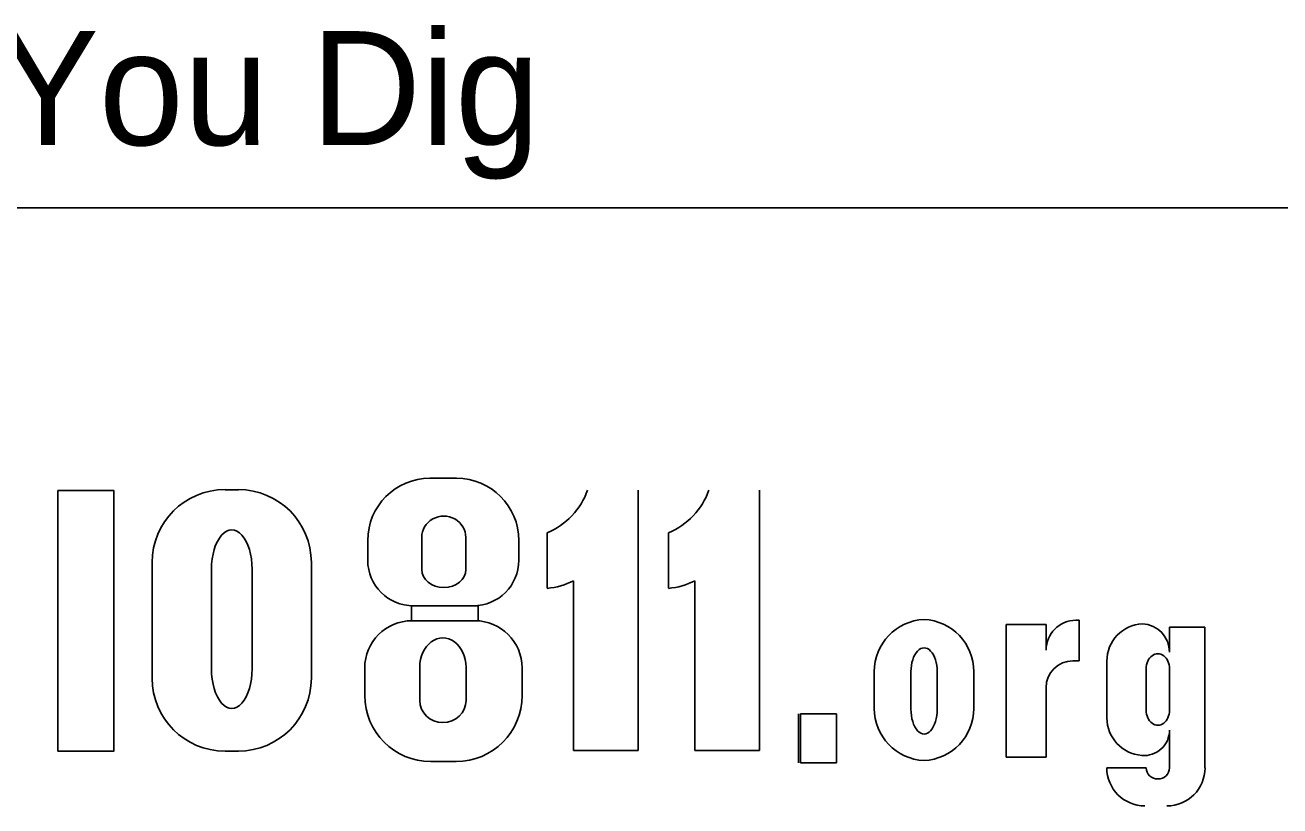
# Model space of a CAD drawing. Extents: x 2.1 to 73.9, y 4 to 26.
# Drawn here: x 44.055 to 45.595, y 6.926 to 7.885 of the extents above; entities that cross this region are included whole.
import ezdxf

# ---------------------------------------------------------------- set-up
doc = ezdxf.new("R2010")
doc.units = 0
doc.layers.add('SH_Data', color=7, linetype='Continuous')
doc.layers.add('SH_Text', color=7, linetype='Continuous')

msp = doc.modelspace()

# ---------------------------------------------------------------- linework, layer by layer
at = {"layer": 'SH_Data'}
msp.add_line((42.236, 7.6604), (46.486, 7.6604), dxfattribs=at)
at = {"layer": 'SH_Text'}
for p, q in [((44.5516, 7.3282), (44.5844, 7.3282)), ((44.3001, 7.3142), (44.3166, 7.3142)), ((44.8072, 7.3138), (44.8072, 6.9938)), ((44.956, 7.3138), (44.956, 6.9938)), ((44.5415, 7.2162), (44.5415, 7.2555)), ((44.5956, 7.2555), (44.5956, 7.2162)), ((44.6956, 7.1931), (44.6956, 7.2613)), ((44.8444, 7.1931), (44.8444, 7.2613)), ((44.4753, 7.2276), (44.4753, 7.2519)), ((44.6607, 7.2519), (44.6607, 7.2276)), ((44.2106, 7.0827), (44.2106, 7.2248)), ((44.4061, 7.2248), (44.4061, 7.0827)), ((44.2835, 7.0941), (44.2835, 7.2165)), ((44.3333, 7.2165), (44.3333, 7.0941)), ((44.7279, 6.9938), (44.7279, 7.2024)), ((44.8767, 6.9938), (44.8767, 7.2024)), ((44.6047, 7.1716), (44.5313, 7.1716)), ((44.5295, 7.1533), (44.6068, 7.1533)), ((45.3079, 7.1487), (45.259, 7.1487)), ((45.259, 7.1487), (45.259, 6.9857)), ((45.3079, 7.1171), (45.3079, 7.1487)), ((45.3485, 7.1538), (45.3446, 7.1538)), ((45.3485, 7.104), (45.3485, 7.1538)), ((45.4594, 7.1145), (45.4594, 7.1455)), ((45.4594, 7.1455), (45.5029, 7.1455)), ((45.5029, 7.1455), (45.5029, 6.9727)), ((45.3408, 7.104), (45.3485, 7.104)), ((45.3825, 7.0341), (45.3825, 7.1037)), ((44.4716, 7.0614), (44.4716, 7.0954)), ((44.5391, 7.0554), (44.5391, 7.0963)), ((44.596, 7.0963), (44.596, 7.0554)), ((44.6647, 7.0954), (44.6647, 7.0614)), ((45.097, 7.0456), (45.097, 7.0909)), ((45.142, 7.0448), (45.142, 7.0909)), ((45.1742, 7.0909), (45.1742, 7.0448)), ((45.2192, 7.0909), (45.2192, 7.0456)), ((45.4308, 7.0434), (45.4308, 7.0944)), ((45.4594, 7.0944), (45.4594, 7.0434)), ((45.3079, 6.9857), (45.3079, 7.071)), ((45.0041, 7.0388), (45.0041, 6.9788)), ((45.4594, 6.9727), (45.4594, 7.019)), ((44.3166, 6.9933), (44.3001, 6.9933)), ((44.8072, 6.9938), (44.7279, 6.9938)), ((44.956, 6.9938), (44.8767, 6.9938)), ((44.5838, 6.9804), (44.5526, 6.9804)), ((45.259, 6.9857), (45.3079, 6.9857)), ((45.3825, 6.9727), (45.4308, 6.9727))]:
    msp.add_line(p, q, dxfattribs=at)
for points in [[(44.095, 7.3132), (44.1637, 7.3132), (44.1637, 6.9932), (44.095, 6.9932)], [(44.5292, 7.1717), (44.6109, 7.1717), (44.6109, 7.1532), (44.5292, 7.1532)], [(45.0065, 7.0388), (45.0506, 7.0388), (45.0506, 6.9788), (45.0065, 6.9788)]]:
    msp.add_lwpolyline(points, close=True, dxfattribs=at)
for centre, radius, start, end in [((44.5516, 7.2519), 0.0763, 90, 180), ((44.5844, 7.2519), 0.0763, 0, 90), ((44.3001, 7.2248), 0.0895, 90, 180), ((44.3166, 7.2248), 0.0895, 0, 90), ((44.6616, 7.343), 0.0885, 292.5572, 340.7355), ((44.8105, 7.343), 0.0885, 292.5572, 340.7355), ((44.5313, 7.2276), 0.056, 180, 270), ((44.6047, 7.2276), 0.056, 270, 0), ((44.6876, 7.2812), 0.0885, 275.1733, 297.0931), ((44.8365, 7.2812), 0.0885, 275.1733, 297.0931), ((44.5295, 7.0954), 0.0579, 90, 180), ((44.6068, 7.0954), 0.0579, 0, 90), ((45.161, 7.0909), 0.064, 92.5886, 180), ((45.1552, 7.0909), 0.064, 0, 87.4114), ((45.3446, 7.1171), 0.0367, 90, 180), ((45.4284, 7.1037), 0.0459, 92.6865, 180), ((45.4243, 7.1145), 0.0351, 0, 86.9262), ((45.3408, 7.071), 0.033, 90, 180), ((44.3001, 7.0827), 0.0895, 180, 270), ((44.3166, 7.0827), 0.0895, 270, 0), ((44.5526, 7.0614), 0.081, 180, 270), ((44.5838, 7.0614), 0.081, 270, 0), ((45.161, 7.0456), 0.064, 180, 267.4114), ((45.1552, 7.0456), 0.064, 272.5886, 0), ((45.4288, 7.0341), 0.0463, 180, 265.7132), ((45.4281, 7.019), 0.0313, 264.7825, 0), ((45.4292, 6.9727), 0.0468, 180, 270), ((45.4562, 6.9727), 0.0468, 270, 0)]:
    msp.add_arc(centre, radius, start, end, dxfattribs=at)
for centre, major_axis, ratio, start_param, end_param in [((44.5686, 7.2555), (0.0271, 0), 0.969373, 0, 3.141593), ((44.3084, 7.2165), (0, 0.0484), 0.514403, 4.712389, 7.853982), ((44.5686, 7.2162), (0.0271, 0), 0.818453, 3.141593, 6.283185), ((44.5675, 7.0963), (0, 0.0358), 0.794529, 4.712389, 7.853982), ((45.1581, 7.0909), (0, 0.0291), 0.553236, 4.712389, 7.853982), ((45.4451, 7.0944), (0, 0.0184), 0.777179, 4.712389, 7.853982), ((44.3084, 7.0941), (0, 0.0484), 0.514403, 1.570796, 4.712389), ((44.5675, 7.0554), (0.0284, 0), 0.959837, 3.141593, 6.283185), ((45.1581, 7.0448), (0, 0.0308), 0.522014, 1.570796, 4.712389), ((45.4451, 7.0434), (0, 0.0184), 0.777179, 1.570796, 4.712389), ((45.4451, 6.9727), (0.0143, 0), 0.959012, 3.141593, 6.283185)]:
    msp.add_ellipse(centre, major_axis=major_axis, ratio=ratio, start_param=start_param, end_param=end_param, dxfattribs=at)

# ---------------------------------------------------------------- texts
msp.add_text('Before You Dig', height=0.14, dxfattribs=at).set_placement((43.4169, 7.7373))

doc.saveas('drawing.dxf')
